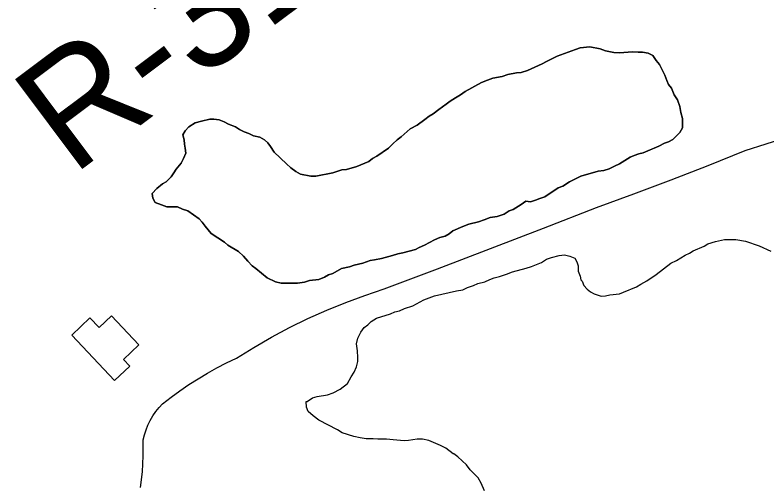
# Model space of a CAD drawing. Extents: x 3172231 to 3210228, y 940198 to 965780.
# Drawn here: x 3193180 to 3193736, y 950452 to 950801 of the extents above; entities that cross this region are included whole.
import ezdxf

# ---------------------------------------------------------------- set-up
doc = ezdxf.new("R2010")
doc.units = 0
for name, color, linetype in [('V-BLDG-OTLN', 7, 'Continuous'), ('V-RIVR-RANG-IDEN', 7, 'Continuous'), ('V-ROAD-CNTR', 7, 'Continuous'), ('V-SITE-VEGE', 7, 'Continuous'), ('V-TOPO-SHOR', 7, 'Continuous')]:
    doc.layers.add(name, color=color, linetype=linetype)

msp = doc.modelspace()

# ---------------------------------------------------------------- linework, layer by layer
at = {"layer": 'V-BLDG-OTLN'}
msp.add_lwpolyline([(3193271.81, 950556.862), (3193260.338, 950546.008), (3193264.943, 950541.14), (3193253.76, 950530.562), (3193222.033, 950564.105), (3193235.493, 950576.838), (3193242.32, 950569.621), (3193251.514, 950578.318)], close=True, dxfattribs=at)
at = {"layer": 'V-ROAD-CNTR'}
msp.add_lwpolyline([(3193273.034, 950451.175), (3193274.324, 950462.9), (3193274.973, 950474.678), (3193274.983, 950486.456), (3193275.868, 950490.167), (3193277.029, 950493.835), (3193278.463, 950497.427), (3193280.161, 950500.91), (3193282.11, 950504.261), (3193284.294, 950507.452), (3193286.692, 950510.456), (3193289.278, 950513.256), (3193295.613, 950518.181), (3193302.107, 950522.916), (3193308.755, 950527.45), (3193315.544, 950531.778), (3193322.464, 950535.892), (3193329.505, 950539.786), (3193336.659, 950543.456), (3193343.913, 950546.896), (3193356.742, 950554.906), (3193369.859, 950562.49), (3193383.245, 950569.629), (3193396.87, 950576.316), (3193410.717, 950582.533), (3193424.76, 950588.274), (3193438.971, 950593.527), (3193453.327, 950598.287), (3193492.649, 950613.147), (3193531.925, 950628.13), (3193571.155, 950643.24), (3193610.335, 950658.471), (3193638.004, 950668.613), (3193665.57, 950679.033), (3193693.027, 950689.734), (3193720.374, 950700.709), (3193735.835, 950705.76), (3193751.379, 950710.548)], dxfattribs=at)
at = {"layer": 'V-SITE-VEGE'}
for p, q in [((3193581.139, 950770.534), (3193594.877, 950775.486)), ((3193594.877, 950775.486), (3193598.307, 950776.895)), ((3193598.307, 950776.895), (3193605.537, 950777.653)), ((3193605.537, 950777.653), (3193613.135, 950776)), ((3193613.135, 950776), (3193616.938, 950774.654)), ((3193616.938, 950774.654), (3193623.152, 950773.337)), ((3193627.289, 950773.03), (3193636.931, 950773.811)), ((3193636.931, 950773.811), (3193641.067, 950773.503)), ((3193641.067, 950773.503), (3193644.512, 950773.536)), ((3193644.512, 950773.536), (3193648.653, 950772.887)), ((3193573.25, 950766.667), (3193581.139, 950770.534)), ((3193623.152, 950773.337), (3193627.289, 950773.03)), ((3193648.653, 950772.887), (3193652.116, 950771.195)), ((3193652.116, 950771.195), (3193654.564, 950767.429)), ((3193559.184, 950759.991), (3193570.166, 950764.916)), ((3193570.166, 950764.916), (3193573.25, 950766.667)), ((3193654.564, 950767.429), (3193657.005, 950764.351)), ((3193657.005, 950764.351), (3193660.868, 950756.46)), ((3193540.617, 950755.682), (3193544.74, 950757.099)), ((3193544.74, 950757.099), (3193551.277, 950758.192)), ((3193551.277, 950758.192), (3193554.718, 950758.569)), ((3193554.718, 950758.569), (3193559.184, 950759.991)), ((3193525.155, 950751.057), (3193529.619, 950752.823)), ((3193529.619, 950752.823), (3193533.74, 950754.24)), ((3193533.74, 950754.24), (3193540.617, 950755.682)), ((3193660.868, 950756.46), (3193662.283, 950752.683)), ((3193662.283, 950752.683), (3193663.692, 950749.595)), ((3193513.158, 950744.399), (3193525.155, 950751.057)), ((3193663.692, 950749.595), (3193665.783, 950746.859)), ((3193665.783, 950746.859), (3193667.894, 950742.054)), ((3193505.963, 950739.853), (3193509.733, 950741.956)), ((3193509.733, 950741.956), (3193513.158, 950744.399)), ((3193667.894, 950742.054), (3193670.34, 950738.286)), ((3193493.638, 950731.122), (3193499.116, 950734.966)), ((3193499.116, 950734.966), (3193502.195, 950737.405)), ((3193502.195, 950737.405), (3193505.963, 950739.853)), ((3193670.34, 950738.286), (3193672.109, 950733.477)), ((3193489.534, 950727.982), (3193493.638, 950731.122)), ((3193672.109, 950733.477), (3193672.84, 950729.006)), ((3193672.84, 950729.006), (3193673.915, 950724.536)), ((3193317.983, 950722.59), (3193324.172, 950724.026)), ((3193324.172, 950724.026), (3193327.273, 950724.054)), ((3193327.273, 950724.054), (3193331.07, 950723.401)), ((3193331.07, 950723.401), (3193334.871, 950722.06)), ((3193477.549, 950719.6), (3193483.369, 950723.79)), ((3193483.369, 950723.79), (3193486.448, 950726.231)), ((3193486.448, 950726.231), (3193489.534, 950727.982)), ((3193673.915, 950724.536), (3193673.981, 950717.644)), ((3193305.99, 950715.242), (3193308.718, 950718.369)), ((3193308.718, 950718.369), (3193313.516, 950721.171)), ((3193313.516, 950721.171), (3193317.983, 950722.59)), ((3193334.871, 950722.06), (3193337.988, 950720.366)), ((3193337.988, 950720.366), (3193343.178, 950718.347)), ((3193343.178, 950718.347), (3193346.297, 950716.307)), ((3193472.409, 950716.796), (3193477.549, 950719.6)), ((3193304.294, 950712.469), (3193305.99, 950715.242)), ((3193305.363, 950708.688), (3193304.294, 950712.469)), ((3193346.297, 950716.307), (3193349.76, 950714.617)), ((3193349.76, 950714.617), (3193353.217, 950713.272)), ((3193353.217, 950713.272), (3193356.678, 950711.58)), ((3193465.916, 950710.878), (3193472.409, 950716.796)), ((3193671.945, 950714.181), (3193666.825, 950708.965)), ((3193673.981, 950717.644), (3193671.945, 950714.181)), ((3193305.392, 950705.588), (3193305.363, 950708.688)), ((3193356.678, 950711.58), (3193361.167, 950710.589)), ((3193361.167, 950710.589), (3193364.633, 950708.553)), ((3193364.633, 950708.553), (3193367.064, 950706.509)), ((3193459.762, 950705.649), (3193462.834, 950708.78)), ((3193462.834, 950708.78), (3193465.916, 950710.878)), ((3193663.741, 950707.212), (3193660.65, 950706.151)), ((3193666.825, 950708.965), (3193663.741, 950707.212)), ((3193306.111, 950702.493), (3193305.392, 950705.588)), ((3193306.49, 950698.706), (3193306.111, 950702.493)), ((3193367.064, 950706.509), (3193369.157, 950703.771)), ((3193369.157, 950703.771), (3193371.952, 950699.663)), ((3193447.787, 950696.58), (3193456.346, 950702.518)), ((3193456.346, 950702.518), (3193459.762, 950705.649)), ((3193656.532, 950704.043), (3193644.864, 950699.11)), ((3193660.65, 950706.151), (3193656.532, 950704.043)), ((3193304.802, 950694.901), (3193306.49, 950698.706)), ((3193371.952, 950699.663), (3193380.994, 950690.789)), ((3193444.703, 950694.829), (3193447.787, 950696.58)), ((3193635.245, 950695.919), (3193627.366, 950691.022)), ((3193638.337, 950696.982), (3193635.245, 950695.919)), ((3193641.77, 950698.393), (3193638.337, 950696.982)), ((3193644.864, 950699.11), (3193641.77, 950698.393)), ((3193299.365, 950686.922), (3193303.113, 950691.44)), ((3193303.113, 950691.44), (3193304.802, 950694.901)), ((3193380.994, 950690.789), (3193384.119, 950688.061)), ((3193433.044, 950688.864), (3193441.965, 950692.736)), ((3193441.965, 950692.736), (3193444.703, 950694.829)), ((3193627.366, 950691.022), (3193623.592, 950689.265)), ((3193297.667, 950684.149), (3193299.365, 950686.922)), ((3193384.119, 950688.061), (3193387.937, 950685.339)), ((3193387.937, 950685.339), (3193391.402, 950683.303)), ((3193415.169, 950684.217), (3193422.04, 950686.347)), ((3193422.04, 950686.347), (3193425.483, 950686.723)), ((3193425.483, 950686.723), (3193433.044, 950688.864)), ((3193611.568, 950685.362), (3193598.852, 950681.796)), ((3193615.697, 950686.087), (3193611.568, 950685.362)), ((3193619.822, 950687.164), (3193615.697, 950686.087)), ((3193623.592, 950689.265), (3193619.822, 950687.164)), ((3193291.871, 950677.55), (3193295.625, 950681.378)), ((3193295.625, 950681.378), (3193297.667, 950684.149)), ((3193391.402, 950683.303), (3193398.998, 950681.653)), ((3193398.998, 950681.653), (3193402.787, 950681.687)), ((3193402.787, 950681.687), (3193415.169, 950684.217)), ((3193598.852, 950681.796), (3193590.277, 950677.581)), ((3193285.025, 950672.664), (3193289.127, 950676.148)), ((3193289.127, 950676.148), (3193291.871, 950677.55)), ((3193585.483, 950674.435), (3193582.05, 950673.024)), ((3193590.277, 950677.581), (3193585.483, 950674.435)), ((3193281.615, 950668.84), (3193285.025, 950672.664)), ((3193281.992, 950665.398), (3193281.615, 950668.84)), ((3193582.05, 950673.024), (3193572.12, 950666.385)), ((3193283.743, 950662.313), (3193281.992, 950665.398)), ((3193288.582, 950660.636), (3193283.743, 950662.313)), ((3193558.021, 950663.153), (3193554.599, 950660.708)), ((3193561.47, 950662.84), (3193558.021, 950663.153)), ((3193565.251, 950663.909), (3193561.47, 950662.84)), ((3193568.339, 950665.316), (3193565.251, 950663.909)), ((3193572.12, 950666.385), (3193568.339, 950665.316)), ((3193292.389, 950658.948), (3193288.582, 950660.636)), ((3193300.313, 950659.022), (3193292.389, 950658.948)), ((3193304.12, 950657.335), (3193300.313, 950659.022)), ((3193307.923, 950655.991), (3193304.12, 950657.335)), ((3193548.772, 950657.208), (3193545.682, 950656.145)), ((3193554.599, 950660.708), (3193548.772, 950657.208)), ((3193316.246, 950650.212), (3193307.923, 950655.991)), ((3193531.6, 950651.191), (3193527.137, 950649.425)), ((3193536.763, 950651.928), (3193531.6, 950651.191)), ((3193541.914, 950653.697), (3193536.763, 950651.928)), ((3193545.682, 950656.145), (3193541.914, 950653.697)), ((3193318.682, 950647.824), (3193316.246, 950650.212)), ((3193320.777, 950644.741), (3193318.682, 950647.824)), ((3193515.795, 950646.22), (3193511.333, 950644.453)), ((3193523.015, 950648.006), (3193515.795, 950646.22)), ((3193527.137, 950649.425), (3193523.015, 950648.006)), ((3193325.309, 950639.271), (3193320.777, 950644.741)), ((3193504.126, 950641.284), (3193501.39, 950639.191)), ((3193511.333, 950644.453), (3193504.126, 950641.284)), ((3193335.016, 950632.814), (3193325.309, 950639.271)), ((3193490.402, 950634.61), (3193483.206, 950630.752)), ((3193494.525, 950636.371), (3193490.402, 950634.61)), ((3193498.303, 950637.44), (3193494.525, 950636.371)), ((3193501.39, 950639.191), (3193498.303, 950637.44)), ((3193698.309, 950633.447), (3193705.186, 950634.889)), ((3193705.186, 950634.889), (3193713.456, 950634.966)), ((3193713.456, 950634.966), (3193720.706, 950633.656)), ((3193337.447, 950630.768), (3193335.016, 950632.814)), ((3193345.418, 950626.019), (3193337.447, 950630.768)), ((3193479.087, 950628.99), (3193476.343, 950627.587)), ((3193483.206, 950630.752), (3193479.087, 950628.99)), ((3193681.835, 950626.4), (3193690.072, 950629.922)), ((3193690.072, 950629.922), (3193692.812, 950631.671)), ((3193692.812, 950631.671), (3193698.309, 950633.447)), ((3193720.706, 950633.656), (3193730.729, 950630.303)), ((3193730.729, 950630.303), (3193739.382, 950626.248)), ((3193349.24, 950622.609), (3193345.418, 950626.019)), ((3193463.279, 950624.364), (3193459.502, 950622.951)), ((3193467.063, 950625.089), (3193463.279, 950624.364)), ((3193476.343, 950627.587), (3193467.063, 950625.089)), ((3193582.628, 950623.061), (3193586.759, 950623.444)), ((3193586.759, 950623.444), (3193590.558, 950622.447)), ((3193669.496, 950619.393), (3193676.008, 950623.246)), ((3193676.008, 950623.246), (3193679.095, 950624.653)), ((3193679.095, 950624.653), (3193681.835, 950626.4)), ((3193352.375, 950618.849), (3193349.24, 950622.609)), ((3193355.509, 950615.433), (3193352.375, 950618.849)), ((3193442.995, 950619.348), (3193437.5, 950617.231)), ((3193446.094, 950619.723), (3193442.995, 950619.348)), ((3193451.253, 950620.804), (3193446.094, 950619.723)), ((3193459.502, 950622.951), (3193451.253, 950620.804)), ((3193562.371, 950614.947), (3193569.582, 950617.771)), ((3193569.582, 950617.771), (3193573.35, 950620.219)), ((3193573.35, 950620.219), (3193577.127, 950621.632)), ((3193577.127, 950621.632), (3193582.628, 950623.061)), ((3193590.558, 950622.447), (3193594.361, 950621.103)), ((3193594.361, 950621.103), (3193595.766, 950618.359)), ((3193595.766, 950618.359), (3193596.827, 950615.269)), ((3193665.379, 950617.288), (3193669.496, 950619.393)), ((3193358.286, 950613.391), (3193355.509, 950615.433)), ((3193366.617, 950606.577), (3193358.286, 950613.391)), ((3193421.69, 950613.292), (3193415.173, 950609.786)), ((3193427.533, 950614.726), (3193421.69, 950613.292)), ((3193430.969, 950615.793), (3193427.533, 950614.726)), ((3193437.5, 950617.231), (3193430.969, 950615.793)), ((3193548.281, 950611.025), (3193558.25, 950613.53)), ((3193558.25, 950613.53), (3193562.371, 950614.947)), ((3193596.827, 950615.269), (3193596.861, 950611.48)), ((3193654.433, 950608.916), (3193665.379, 950617.288)), ((3193372.849, 950603.534), (3193366.617, 950606.577)), ((3193408.998, 950606.972), (3193404.88, 950605.211)), ((3193412.083, 950608.723), (3193408.998, 950606.972)), ((3193415.173, 950609.786), (3193412.083, 950608.723)), ((3193534.541, 950606.417), (3193538.665, 950607.49)), ((3193538.665, 950607.49), (3193543.818, 950609.262)), ((3193543.818, 950609.262), (3193548.281, 950611.025)), ((3193596.861, 950611.48), (3193598.277, 950607.701)), ((3193598.277, 950607.701), (3193598.647, 950604.949)), ((3193647.582, 950604.371), (3193654.433, 950608.916)), ((3193376.994, 950602.538), (3193372.849, 950603.534)), ((3193389.053, 950602.649), (3193376.994, 950602.538)), ((3193394.216, 950603.388), (3193389.053, 950602.649)), ((3193397.994, 950604.457), (3193394.216, 950603.388)), ((3193404.88, 950605.211), (3193397.994, 950604.457)), ((3193519.433, 950600.763), (3193522.519, 950602.17)), ((3193522.519, 950602.17), (3193527.676, 950603.597)), ((3193527.676, 950603.597), (3193531.45, 950605.354)), ((3193531.45, 950605.354), (3193534.541, 950606.417)), ((3193598.647, 950604.949), (3193599.69, 950603.925)), ((3193599.69, 950603.925), (3193601.099, 950600.836)), ((3193640.041, 950599.823), (3193643.126, 950601.918)), ((3193643.126, 950601.918), (3193647.582, 950604.371)), ((3193490.558, 950593.259), (3193506.721, 950596.853)), ((3193506.721, 950596.853), (3193511.538, 950597.588)), ((3193511.538, 950597.588), (3193514.966, 950599.343)), ((3193514.966, 950599.343), (3193519.433, 950600.763)), ((3193601.099, 950600.836), (3193603.536, 950598.102)), ((3193603.536, 950598.102), (3193605.967, 950596.058)), ((3193605.967, 950596.058), (3193608.736, 950594.705)), ((3193627.344, 950594.535), (3193630.432, 950595.94)), ((3193630.432, 950595.94), (3193640.041, 950599.823)), ((3193474.432, 950585.87), (3193482.663, 950590.082)), ((3193482.663, 950590.082), (3193490.558, 950593.259)), ((3193608.736, 950594.705), (3193613.921, 950593.032)), ((3193613.921, 950593.032), (3193617.02, 950593.06)), ((3193617.02, 950593.06), (3193620.114, 950593.777)), ((3193620.114, 950593.777), (3193627.344, 950594.535)), ((3193468.249, 950583.746), (3193474.432, 950585.87)), ((3193447.642, 950576.662), (3193457.948, 950579.859)), ((3193457.948, 950579.859), (3193461.036, 950581.266)), ((3193461.036, 950581.266), (3193464.475, 950581.987)), ((3193464.475, 950581.987), (3193468.249, 950583.746)), ((3193441.142, 950571.775), (3193443.528, 950574.21)), ((3193443.528, 950574.21), (3193447.642, 950576.662)), ((3193436.022, 950566.215), (3193438.401, 950569.682)), ((3193438.401, 950569.682), (3193441.142, 950571.775)), ((3193433.652, 950561.714), (3193436.022, 950566.215)), ((3193432.657, 950557.568), (3193433.652, 950561.714)), ((3193433.394, 950552.407), (3193432.657, 950557.568)), ((3193433.783, 950547.586), (3193433.394, 950552.407)), ((3193433.814, 950544.486), (3193433.783, 950547.586)), ((3193431.131, 950536.535), (3193432.815, 950540.687)), ((3193432.815, 950540.687), (3193433.814, 950544.486)), ((3193428.751, 950533.066), (3193431.131, 950536.535)), ((3193426.04, 950528.216), (3193428.751, 950533.066)), ((3193415.423, 950521.227), (3193420.565, 950524.032)), ((3193420.565, 950524.032), (3193426.04, 950528.216)), ((3193396.186, 950514.845), (3193400.294, 950517.641)), ((3193400.294, 950517.641), (3193403.731, 950518.708)), ((3193403.731, 950518.708), (3193411.3, 950519.807)), ((3193411.3, 950519.807), (3193415.423, 950521.227)), ((3193395.498, 950514.839), (3193396.186, 950514.845)), ((3193395.881, 950510.706), (3193395.498, 950514.839)), ((3193396.944, 950507.616), (3193395.881, 950510.706)), ((3193400.765, 950504.206), (3193396.944, 950507.616)), ((3193404.929, 950501.144), (3193400.765, 950504.206)), ((3193418.778, 950494.037), (3193404.929, 950501.144)), ((3193422.247, 950491.66), (3193418.778, 950494.037)), ((3193430.885, 950488.981), (3193422.247, 950491.66)), ((3193435.375, 950487.992), (3193430.885, 950488.981)), ((3193439.86, 950487.342), (3193435.375, 950487.992)), ((3193445.029, 950487.39), (3193439.86, 950487.342)), ((3193448.478, 950487.078), (3193445.029, 950487.39)), ((3193455.023, 950487.14), (3193448.478, 950487.078)), ((3193459.854, 950486.495), (3193455.023, 950487.14)), ((3193468.126, 950485.882), (3193459.854, 950486.495)), ((3193471.231, 950485.913), (3193468.126, 950485.882)), ((3193477.766, 950487.005), (3193471.231, 950485.913)), ((3193481.557, 950487.041), (3193477.766, 950487.005)), ((3193486.39, 950486.054), (3193481.557, 950487.041)), ((3193495.041, 950482.343), (3193486.39, 950486.054)), ((3193498.848, 950480.312), (3193495.041, 950482.343)), ((3193504.4, 950476.23), (3193498.848, 950480.312)), ((3193504.744, 950476.232), (3193504.4, 950476.23)), ((3193507.868, 950473.848), (3193504.744, 950476.232)), ((3193514.124, 950468.05), (3193507.868, 950473.848)), ((3193516.918, 950464.286), (3193514.124, 950468.05)), ((3193522.828, 950458.482), (3193516.918, 950464.286)), ((3193524.934, 950454.368), (3193522.828, 950458.482)), ((3193527.397, 950448.879), (3193524.934, 950454.368))]:
    msp.add_line(p, q, dxfattribs=at)
at = {"layer": 'V-TOPO-SHOR'}
for points in [[(3193498.303, 950637.44), (3193501.39, 950639.191), (3193504.126, 950641.284), (3193511.333, 950644.453), (3193515.795, 950646.218), (3193523.015, 950648.008), (3193527.137, 950649.425), (3193531.6, 950651.191), (3193536.763, 950651.928), (3193541.914, 950653.697), (3193545.682, 950656.145), (3193548.772, 950657.208), (3193554.599, 950660.708), (3193558.021, 950663.153), (3193561.47, 950662.84), (3193565.251, 950663.909), (3193568.339, 950665.316), (3193572.12, 950666.385), (3193582.05, 950673.024), (3193585.483, 950674.435), (3193590.277, 950677.581), (3193598.852, 950681.796), (3193611.568, 950685.362), (3193615.697, 950686.089), (3193619.822, 950687.162), (3193623.592, 950689.265), (3193627.366, 950691.022), (3193635.245, 950695.919), (3193638.337, 950696.982), (3193641.77, 950698.393), (3193644.864, 950699.11), (3193648.297, 950700.521), (3193656.534, 950704.043), (3193660.648, 950706.151), (3193663.741, 950707.212), (3193666.825, 950708.965), (3193671.945, 950714.181), (3193673.981, 950717.644), (3193673.915, 950724.536), (3193672.84, 950729.006), (3193672.109, 950733.477), (3193670.342, 950738.286), (3193667.894, 950742.054), (3193665.783, 950746.859), (3193663.69, 950749.595), (3193662.283, 950752.683), (3193660.868, 950756.46), (3193657.005, 950764.351), (3193654.564, 950767.429), (3193652.116, 950771.195), (3193648.653, 950772.887), (3193644.512, 950773.536), (3193641.067, 950773.503), (3193636.931, 950773.811), (3193627.289, 950773.03), (3193623.152, 950773.337), (3193616.938, 950774.656), (3193613.135, 950776), (3193605.537, 950777.653), (3193598.307, 950776.895), (3193594.877, 950775.486), (3193581.139, 950770.534), (3193573.25, 950766.667), (3193570.166, 950764.916), (3193559.184, 950759.991), (3193554.718, 950758.569), (3193551.277, 950758.192), (3193544.74, 950757.099), (3193540.617, 950755.682), (3193533.74, 950754.24), (3193529.617, 950752.823), (3193525.155, 950751.057), (3193513.156, 950744.399), (3193509.733, 950741.956), (3193505.963, 950739.853), (3193502.195, 950737.405), (3193499.116, 950734.964), (3193493.638, 950731.122)], [(3193493.638, 950731.122), (3193489.534, 950727.982), (3193486.448, 950726.231), (3193483.369, 950723.79), (3193477.551, 950719.6), (3193472.409, 950716.796), (3193465.916, 950710.878), (3193462.834, 950708.78), (3193459.762, 950705.651), (3193456.346, 950702.518), (3193447.787, 950696.58), (3193444.703, 950694.829), (3193441.965, 950692.736), (3193433.044, 950688.862), (3193425.483, 950686.723), (3193422.04, 950686.347), (3193415.169, 950684.217), (3193402.787, 950681.687), (3193398.998, 950681.653), (3193391.402, 950683.303), (3193387.937, 950685.339), (3193384.119, 950688.061), (3193380.994, 950690.789), (3193371.952, 950699.663), (3193369.157, 950703.771), (3193367.064, 950706.509), (3193364.633, 950708.553), (3193361.167, 950710.589), (3193356.678, 950711.58), (3193353.217, 950713.272), (3193349.76, 950714.617), (3193346.297, 950716.307), (3193343.178, 950718.347), (3193337.988, 950720.366), (3193334.871, 950722.06), (3193331.07, 950723.401), (3193327.273, 950724.054), (3193324.172, 950724.026), (3193317.983, 950722.59), (3193313.516, 950721.171), (3193308.718, 950718.369), (3193305.99, 950715.242), (3193304.294, 950712.469), (3193305.363, 950708.688), (3193305.392, 950705.588), (3193306.111, 950702.493), (3193306.49, 950698.706), (3193304.802, 950694.901), (3193303.113, 950691.44), (3193299.365, 950686.924), (3193297.667, 950684.151), (3193295.625, 950681.376), (3193291.871, 950677.55), (3193289.127, 950676.148), (3193285.025, 950672.664), (3193281.615, 950668.84), (3193281.992, 950665.398), (3193283.743, 950662.313), (3193288.582, 950660.636), (3193292.389, 950658.948), (3193300.313, 950659.022), (3193304.12, 950657.335), (3193307.923, 950655.991), (3193316.246, 950650.212), (3193318.682, 950647.824), (3193320.777, 950644.741), (3193325.309, 950639.269), (3193335.016, 950632.814), (3193337.447, 950630.768), (3193345.418, 950626.019), (3193349.24, 950622.609), (3193352.375, 950618.849), (3193355.509, 950615.433), (3193358.286, 950613.391), (3193366.619, 950606.577), (3193372.849, 950603.534), (3193376.994, 950602.538), (3193384.918, 950602.612), (3193389.053, 950602.651), (3193394.216, 950603.388), (3193397.994, 950604.457), (3193404.88, 950605.211), (3193408.998, 950606.972), (3193412.083, 950608.723), (3193415.173, 950609.786), (3193421.69, 950613.292), (3193427.533, 950614.726), (3193430.969, 950615.793), (3193437.502, 950617.231), (3193442.995, 950619.35), (3193446.094, 950619.723), (3193451.253, 950620.804), (3193459.502, 950622.951), (3193463.279, 950624.364), (3193467.063, 950625.089), (3193476.343, 950627.587), (3193479.087, 950628.99), (3193483.206, 950630.752), (3193490.404, 950634.61), (3193494.525, 950636.371), (3193498.303, 950637.44)], [(3193538.665, 950607.49), (3193543.818, 950609.262), (3193548.281, 950611.025), (3193558.25, 950613.53), (3193562.371, 950614.947), (3193569.582, 950617.771), (3193573.35, 950620.219), (3193577.127, 950621.632), (3193582.628, 950623.061), (3193586.759, 950623.444), (3193590.558, 950622.447), (3193594.361, 950621.103), (3193595.766, 950618.359), (3193596.827, 950615.269), (3193596.863, 950611.48), (3193598.277, 950607.701), (3193598.647, 950604.949), (3193599.69, 950603.925), (3193601.097, 950600.836), (3193603.536, 950598.102), (3193605.967, 950596.058), (3193608.736, 950594.705), (3193613.919, 950593.032), (3193617.022, 950593.06), (3193620.114, 950593.777), (3193627.344, 950594.535), (3193630.432, 950595.942), (3193640.043, 950599.823), (3193643.126, 950601.918), (3193647.582, 950604.371), (3193654.433, 950608.916), (3193665.379, 950617.288), (3193669.496, 950619.393), (3193676.006, 950623.246), (3193679.095, 950624.653), (3193681.835, 950626.4), (3193690.072, 950629.922), (3193692.812, 950631.671), (3193698.309, 950633.447), (3193705.186, 950634.889), (3193713.456, 950634.966), (3193720.706, 950633.656), (3193730.729, 950630.303), (3193739.382, 950626.248)], [(3193527.397, 950448.879), (3193524.936, 950454.368), (3193522.828, 950458.482), (3193516.918, 950464.286), (3193514.124, 950468.05), (3193507.868, 950473.848), (3193504.744, 950476.232), (3193504.4, 950476.23), (3193498.848, 950480.312), (3193495.041, 950482.343), (3193486.39, 950486.054), (3193481.557, 950487.041), (3193477.766, 950487.007), (3193471.231, 950485.913), (3193468.128, 950485.882), (3193459.854, 950486.495), (3193455.023, 950487.14), (3193448.478, 950487.078), (3193445.029, 950487.39), (3193439.86, 950487.342), (3193435.375, 950487.99), (3193430.885, 950488.981), (3193422.247, 950491.658), (3193418.778, 950494.037), (3193404.929, 950501.144), (3193400.765, 950504.206), (3193396.944, 950507.616), (3193395.881, 950510.706), (3193395.498, 950514.839), (3193396.186, 950514.845), (3193400.294, 950517.641), (3193403.731, 950518.706), (3193411.3, 950519.809), (3193415.423, 950521.227), (3193420.565, 950524.032), (3193426.04, 950528.218), (3193428.751, 950533.066), (3193431.131, 950536.535), (3193432.815, 950540.687), (3193433.814, 950544.486), (3193433.783, 950547.586), (3193433.394, 950552.407), (3193432.657, 950557.568), (3193433.652, 950561.714), (3193436.022, 950566.215), (3193438.401, 950569.682), (3193441.14, 950571.775), (3193443.528, 950574.21), (3193447.64, 950576.662), (3193457.948, 950579.859), (3193461.036, 950581.266), (3193464.475, 950581.987), (3193468.249, 950583.746), (3193474.432, 950585.87), (3193482.663, 950590.082), (3193490.558, 950593.257), (3193506.721, 950596.853), (3193511.538, 950597.588), (3193514.966, 950599.343), (3193519.433, 950600.763), (3193522.521, 950602.17), (3193527.676, 950603.597), (3193531.45, 950605.354), (3193534.541, 950606.417), (3193538.665, 950607.49)]]:
    msp.add_lwpolyline(points, dxfattribs=at)

# ---------------------------------------------------------------- texts
at = {"layer": 'V-RIVR-RANG-IDEN'}
msp.add_text('R-314.65', height=82.9998, rotation=36.81661, dxfattribs=at).set_placement((3193222.565, 950681.613))

doc.saveas('drawing.dxf')
